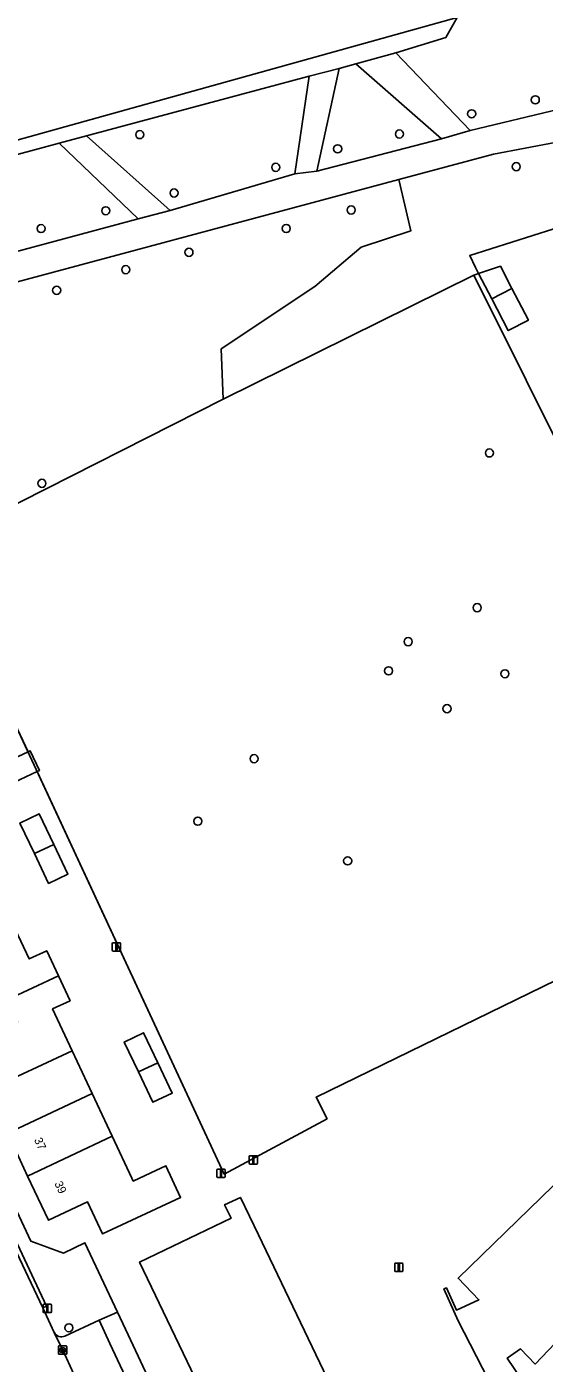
# Model space of a CAD drawing. Extents: x 162879 to 165540, y 384011 to 385181.
# Drawn here: x 163898.7 to 163961, y 384339.7 to 384500.8 of the extents above; entities that cross this region are included whole.
import ezdxf

# ---------------------------------------------------------------- set-up
doc = ezdxf.new("R2010")
doc.units = 0
for name, color, linetype in [('IMGEO_Boom', 7, 'Continuous'), ('IMGEO_Bouwland', 7, 'Continuous'), ('IMGEO_Erf', 7, 'Continuous'), ('IMGEO_Gemengd_bos', 7, 'Continuous'), ('IMGEO_Grasland_overig', 7, 'Continuous'), ('IMGEO_Groenvoorziening', 7, 'Continuous'), ('IMGEO_Hek', 7, 'Continuous'), ('IMGEO_Kolk', 7, 'Continuous'), ('IMGEO_Lichtmast', 7, 'Continuous'), ('IMGEO_Loofbos', 7, 'Continuous'), ('IMGEO_Pand', 7, 'Continuous'), ('IMGEO_Pand_nummerreeks', 7, 'Continuous'), ('IMGEO_Parkeervlak_open', 7, 'Continuous'), ('IMGEO_Rijbaan_lokaal_gesloten', 7, 'Continuous'), ('IMGEO_Voetpad_halfverhard', 7, 'Continuous'), ('IMGEO_Voetpad_open', 7, 'Continuous')]:
    doc.layers.add(name, color=color, linetype=linetype)

msp = doc.modelspace()

# ---------------------------------------------------------------- linework, layer by layer
at = {"layer": 'IMGEO_Boom'}
for centre in [(163959.92, 384492), (163952.26, 384490.32), (163912.28, 384487.81), (163943.56, 384487.88), (163936.11, 384486.09), (163928.66, 384483.87), (163957.63, 384483.95), (163916.41, 384480.77), (163908.18, 384478.63), (163937.74, 384478.72), (163900.39, 384476.48), (163929.92, 384476.49), (163918.2, 384473.62), (163910.59, 384471.53), (163902.26, 384469.04), (163954.4, 384449.43), (163900.49, 384445.76), (163952.92, 384430.77), (163944.61, 384426.68), (163942.25, 384423.16), (163956.26, 384422.81), (163949.29, 384418.6), (163926.05, 384412.57), (163919.27, 384405.03), (163937.32, 384400.25), (163903.74, 384343.96)]:
    msp.add_circle(centre, 0.489, dxfattribs=at)
at = {"layer": 'IMGEO_Bouwland'}
msp.add_lwpolyline([(163855.9, 384531.37), (163814.84, 384522.96), (163804.4, 384520.54), (163798.34, 384518.81), (163772.69, 384510.79), (163770.07, 384507.96), (163751.31, 384502.05), (163747.44, 384499.92), (163747.44, 384482.01), (163749.38, 384469.46), (163749.65, 384464.66), (163751.68, 384456.63), (163754.82, 384449.71), (163867.19, 384478.71), (163950.52, 384501.91), (163952.67, 384505.67), (163941.08, 384511.88)], dxfattribs=at)
at = {"layer": 'IMGEO_Erf'}
for points in [[(163967.22, 384478.07), (163952.03, 384473.24), (163952.74, 384471.79), (163953.09, 384471.07), (163952.52, 384470.86), (163971.44, 384432.87)], [(163897.01, 384412.54), (163898.82, 384413.39), (163896.91, 384417.5)], [(163978.48, 384393.72), (163933.51, 384371.75), (163934.84, 384369.16), (163922.46, 384362.46), (163899.92, 384411.03), (163896.51, 384409.43)], [(163879.87, 384395.65), (163899.15, 384354.42), (163903.1, 384352.95), (163905.67, 384354.21), (163909.59, 384345.84), (163910.88, 384343.1), (163919.52, 384324.65)], [(163896.6, 384393.48), (163898.96, 384388.43), (163901.07, 384389.42), (163902.48, 384386.4), (163903.89, 384383.38), (163901.78, 384382.4), (163904.14, 384377.35), (163906.55, 384372.2), (163908.97, 384367.04), (163911.33, 384361.98), (163911.49, 384361.65), (163913.6, 384362.64), (163915.42, 384363.49), (163917.2, 384359.67), (163907.8, 384355.28), (163905.99, 384359.13), (163901.27, 384356.92), (163898.77, 384362.24), (163896.97, 384366.1)], [(163962.15, 384326.43), (163959.66, 384329.57), (163957.34, 384332.84), (163954.27, 384337.68), (163950.62, 384344.8), (163950.11, 384345.96), (163948.92, 384348.65), (163949.22, 384348.77), (163950.42, 384346.1), (163953.13, 384347.34), (163950.62, 384349.92), (163969.2, 384367.98)], [(163977.13, 384271.45), (163952.95, 384295.88), (163959.12, 384301.99), (163956.01, 384306.47), (163946.17, 384299.62), (163930.28, 384322.2), (163937.37, 384327.19), (163935.02, 384332.11), (163924.19, 384326.99), (163912.25, 384351.87), (163923.27, 384357.16), (163922.49, 384358.79), (163924.4, 384359.67), (163926.57, 384355.16), (163937.19, 384333.03), (163941.48, 384335.83), (163942.61, 384334.22), (163940.43, 384332.69), (163957.95, 384307.72), (163961.71, 384311.2)], [(163963.94, 384343.78), (163959.92, 384339.59), (163958.14, 384341.42), (163956.54, 384340.3), (163957.39, 384339.05), (163958.53, 384337.29), (163960.01, 384335.02), (163960.89, 384333.59), (163961.64, 384332.58)]]:
    msp.add_lwpolyline(points, dxfattribs=at)
for points in [[(163953.09, 384471.07), (163955.72, 384471.93), (163957.11, 384469.26), (163959.09, 384465.44), (163956.66, 384464.18), (163954.68, 384468.01)], [(163903.62, 384398.65), (163901.29, 384397.54), (163899.58, 384401.15), (163897.83, 384404.81), (163900.16, 384405.91), (163901.91, 384402.24)], [(163913.86, 384371.14), (163912.12, 384374.8), (163910.4, 384378.41), (163912.73, 384379.52), (163914.46, 384375.89), (163916.19, 384372.25)]]:
    msp.add_lwpolyline(points, close=True, dxfattribs=at)
at = {"layer": 'IMGEO_Gemengd_bos'}
msp.add_lwpolyline([(163943.49, 384482.41), (163944.93, 384476.2), (163938.96, 384474.25), (163933.36, 384469.48), (163922.1, 384461.98), (163922.32, 384455.92), (163952.52, 384470.86), (163953.09, 384471.07), (163952.74, 384471.79), (163952.03, 384473.24), (163967.22, 384478.07), (163986.08, 384484.05), (163995.96, 384487.22), (163995.29, 384487.64), (163990.41, 384490.91), (163987.27, 384492.71), (163977.78, 384489.8), (163954.87, 384485.47)], close=True, dxfattribs=at)
at = {"layer": 'IMGEO_Grasland_overig'}
msp.add_lwpolyline([(163971.44, 384432.87), (163952.52, 384470.86), (163922.32, 384455.92), (163894.84, 384442), (163892.3, 384440.65), (163886.58, 384438.24), (163896.91, 384417.5), (163898.82, 384413.39), (163899.09, 384413.51), (163900.19, 384411.15), (163899.92, 384411.03), (163922.46, 384362.46), (163934.84, 384369.16), (163933.51, 384371.75), (163978.48, 384393.72), (163988.24, 384399.34), (163985.21, 384405.23), (163985.16, 384405.33)], close=True, dxfattribs=at)
at = {"layer": 'IMGEO_Groenvoorziening'}
msp.add_lwpolyline([(163758.48, 384448.39), (163793.76, 384457.81), (163797.52, 384459.11), (163801.89, 384459.93), (163814.85, 384463.47), (163829.74, 384467.22), (163850.98, 384472.9), (163859, 384475.19), (163873.53, 384478.83), (163876.81, 384479.82), (163902.57, 384486.79), (163905.86, 384487.66), (163932.7, 384494.84), (163936.29, 384495.78), (163938.31, 384496.34), (163943.14, 384497.67), (163949.15, 384499.51), (163950.52, 384501.91), (163867.19, 384478.71), (163754.82, 384449.71)], dxfattribs=at)
for points in [[(163952.06, 384488.31), (163943.14, 384497.67), (163938.31, 384496.34), (163948.61, 384487.3)], [(163933.62, 384483.4), (163936.29, 384495.78), (163932.7, 384494.84), (163930.97, 384483.09)], [(163915.93, 384478.65), (163905.86, 384487.66), (163902.57, 384486.79), (163912.09, 384477.65)]]:
    msp.add_lwpolyline(points, close=True, dxfattribs=at)
at = {"layer": 'IMGEO_Hek'}
for points in [[(163952.74, 384471.79), (163952.03, 384473.24), (163967.22, 384478.07)], [(163952.52, 384470.86), (163953.09, 384471.07)], [(163985.21, 384405.23), (163971.44, 384432.87), (163952.52, 384470.86)], [(163953.09, 384471.07), (163952.74, 384471.79)], [(163922.32, 384455.92), (163894.84, 384442)], [(163886.58, 384438.24), (163896.91, 384417.5), (163922.46, 384362.46)]]:
    msp.add_lwpolyline(points, dxfattribs=at)
at = {"layer": 'IMGEO_Kolk'}
for p, q in [((163902.49, 384340.84), (163902.49, 384341.7)), ((163902.56, 384341.77), (163903.42, 384341.77)), ((163903.42, 384340.77), (163902.56, 384340.77)), ((163902.75, 384341.26), (163902.75, 384341.28)), ((163902.79, 384341.31), (163903.19, 384341.31)), ((163903.18, 384341.23), (163902.79, 384341.23)), ((163903, 384340.99), (163902.97, 384340.99)), ((163902.98, 384341.55), (163903, 384341.55)), ((163903.23, 384341.28), (163903.23, 384341.26)), ((163903.49, 384341.7), (163903.49, 384340.84))]:
    msp.add_line(p, q, dxfattribs=at)
for points in [[(163902.49, 384340.84), (163902.49, 384341.7)], [(163902.56, 384341.77), (163903.42, 384341.77)], [(163903.42, 384340.77), (163902.56, 384340.77)], [(163903.49, 384341.7), (163903.49, 384340.84)]]:
    msp.add_lwpolyline(points, dxfattribs=at)
for centre, radius, start, end in [((163902.56, 384341.69), 0.0765, 91.552, 178.448), ((163902.56, 384341.69), 0.0765, 91.552, 178.448), ((163902.56, 384340.85), 0.0765, 181.552, 268.448), ((163902.56, 384340.85), 0.0765, 181.552, 268.448), ((163902.79, 384341.27), 0.0403, 85.8775, 175.7526), ((163902.78, 384341.26), 0.0366, 178.938, 274.7102), ((163903.19, 384341.27), 0.043, 264.8664, 352.4533), ((163903.19, 384341.27), 0.0386, 1.7309, 96.639), ((163903.41, 384341.69), 0.0765, 1.552, 88.448), ((163903.41, 384341.69), 0.0765, 1.552, 88.448), ((163903.41, 384340.85), 0.0765, 271.552, 358.448), ((163903.41, 384340.85), 0.0765, 271.552, 358.448)]:
    msp.add_arc(centre, radius, start, end, dxfattribs=at)
for centre, major_axis, ratio, start_param, end_param in [((163902.98, 384341.27), (-0.387, 0.002), 0.722429, 4.712389, 7.853982), ((163903, 384341.27), (-0.39, 0.002), 0.717154, 1.570796, 4.712389)]:
    msp.add_ellipse(centre, major_axis=major_axis, ratio=ratio, start_param=start_param, end_param=end_param, dxfattribs=at)
at = {"layer": 'IMGEO_Lichtmast'}
for p, q in [((163908.97, 384389.48), (163908.97, 384390.28)), ((163908.97, 384390.28), (163908.97, 384389.48)), ((163909.07, 384390.38), (163909.86, 384390.38)), ((163909.86, 384390.38), (163909.07, 384390.38)), ((163909.96, 384390.28), (163909.96, 384389.48)), ((163909.96, 384389.48), (163909.96, 384390.28)), ((163909.86, 384389.38), (163909.07, 384389.38)), ((163909.07, 384389.38), (163909.86, 384389.38)), ((163925.46, 384363.8), (163925.46, 384364.6)), ((163925.46, 384364.6), (163925.46, 384363.8)), ((163925.56, 384364.7), (163926.35, 384364.7)), ((163926.35, 384364.7), (163925.56, 384364.7)), ((163926.45, 384364.6), (163926.45, 384363.8)), ((163926.45, 384363.8), (163926.45, 384364.6)), ((163921.57, 384362.18), (163921.57, 384362.98)), ((163921.57, 384362.98), (163921.57, 384362.18)), ((163921.67, 384363.08), (163922.46, 384363.08)), ((163922.46, 384363.08), (163921.67, 384363.08)), ((163922.56, 384362.98), (163922.56, 384362.18)), ((163922.56, 384362.18), (163922.56, 384362.98)), ((163926.35, 384363.7), (163925.56, 384363.7)), ((163925.56, 384363.7), (163926.35, 384363.7)), ((163922.46, 384362.08), (163921.67, 384362.08)), ((163921.67, 384362.08), (163922.46, 384362.08)), ((163942.99, 384350.84), (163942.99, 384351.64)), ((163942.99, 384351.64), (163942.99, 384350.84)), ((163943.09, 384351.74), (163943.88, 384351.74)), ((163943.88, 384351.74), (163943.09, 384351.74)), ((163943.98, 384351.64), (163943.98, 384350.84)), ((163943.98, 384350.84), (163943.98, 384351.64)), ((163943.88, 384350.74), (163943.09, 384350.74)), ((163943.09, 384350.74), (163943.88, 384350.74)), ((163900.65, 384345.89), (163900.65, 384346.69)), ((163900.65, 384346.69), (163900.65, 384345.89)), ((163900.75, 384346.79), (163901.54, 384346.79)), ((163901.54, 384346.79), (163900.75, 384346.79)), ((163901.64, 384346.69), (163901.64, 384345.89)), ((163901.64, 384345.89), (163901.64, 384346.69)), ((163901.54, 384345.79), (163900.75, 384345.79)), ((163900.75, 384345.79), (163901.54, 384345.79))]:
    msp.add_line(p, q, dxfattribs=at)
for points in [[(163909.39, 384390.26), (163909.54, 384390.26), (163909.54, 384389.51), (163909.39, 384389.51), (163909.39, 384390.26)], [(163925.88, 384364.57), (163926.03, 384364.57), (163926.03, 384363.82), (163925.88, 384363.82), (163925.88, 384364.57)], [(163921.99, 384362.95), (163922.14, 384362.95), (163922.14, 384362.2), (163921.99, 384362.2), (163921.99, 384362.95)], [(163943.41, 384351.62), (163943.56, 384351.62), (163943.56, 384350.87), (163943.41, 384350.87), (163943.41, 384351.62)], [(163901.07, 384346.66), (163901.22, 384346.66), (163901.22, 384345.91), (163901.07, 384345.91), (163901.07, 384346.66)]]:
    msp.add_lwpolyline(points, dxfattribs=at)
for centre, start, end in [((163909.07, 384390.28), 90, 180), ((163909.07, 384390.28), 90, 180), ((163909.86, 384390.28), 0, 90), ((163909.86, 384390.28), 360, 90), ((163909.07, 384389.48), 180, 270), ((163909.07, 384389.48), 180, 270), ((163909.86, 384389.48), 270, 0), ((163909.86, 384389.48), 270, 0), ((163925.56, 384364.6), 90, 180), ((163925.56, 384364.6), 90, 180), ((163926.35, 384364.6), 0, 90), ((163926.35, 384364.6), 360, 90), ((163921.67, 384362.98), 90, 180), ((163921.67, 384362.98), 90, 180), ((163922.46, 384362.98), 0, 90), ((163922.46, 384362.98), 360, 90), ((163925.56, 384363.8), 180, 270), ((163925.56, 384363.8), 180, 270), ((163926.35, 384363.8), 270, 0), ((163926.35, 384363.8), 270, 0), ((163921.67, 384362.18), 180, 270), ((163921.67, 384362.18), 180, 270), ((163922.46, 384362.18), 270, 0), ((163922.46, 384362.18), 270, 0), ((163943.09, 384351.64), 90, 180), ((163943.09, 384351.64), 90, 180), ((163943.88, 384351.64), 0, 90), ((163943.88, 384351.64), 360, 90), ((163943.09, 384350.84), 180, 270), ((163943.09, 384350.84), 180, 270), ((163943.88, 384350.84), 270, 0), ((163943.88, 384350.84), 270, 0), ((163900.75, 384346.69), 90, 180), ((163900.75, 384346.69), 90, 180), ((163901.54, 384346.69), 0, 90), ((163901.54, 384346.69), 360, 90), ((163900.75, 384345.89), 180, 270), ((163900.75, 384345.89), 180, 270), ((163901.54, 384345.89), 270, 0), ((163901.54, 384345.89), 270, 0)]:
    msp.add_arc(centre, 0.1, start, end, dxfattribs=at)
at = {"layer": 'IMGEO_Loofbos'}
msp.add_lwpolyline([(163973.6, 384500), (163971.33, 384501.16), (163969.74, 384501.92), (163969.27, 384501.08), (163954.21, 384508.38), (163953.11, 384506.44), (163952.67, 384505.67), (163950.52, 384501.91), (163949.15, 384499.51), (163943.14, 384497.67), (163952.06, 384488.31), (163962.81, 384490.89), (163982.76, 384495.17)], dxfattribs=at)
for points in [[(163948.61, 384487.3), (163938.31, 384496.34), (163936.29, 384495.78), (163933.62, 384483.4)], [(163930.97, 384483.09), (163932.7, 384494.84), (163905.86, 384487.66), (163915.93, 384478.65)], [(163912.09, 384477.65), (163902.57, 384486.79), (163876.81, 384479.82), (163880.1, 384469.03), (163883.37, 384469.92), (163884.05, 384472.11), (163887.8, 384473.12), (163889.34, 384471.54)], [(163922.32, 384455.92), (163922.1, 384461.98), (163933.36, 384469.48), (163938.96, 384474.25), (163944.93, 384476.2), (163943.49, 384482.41), (163889.27, 384467.84), (163894.84, 384442)]]:
    msp.add_lwpolyline(points, close=True, dxfattribs=at)
at = {"layer": 'IMGEO_Pand'}
for points in [[(163957.11, 384469.26), (163955.72, 384471.93), (163953.09, 384471.07), (163954.68, 384468.01)], [(163957.11, 384469.26), (163954.68, 384468.01), (163956.66, 384464.18), (163959.09, 384465.44)], [(163899.09, 384413.51), (163898.82, 384413.39), (163897.01, 384412.54), (163895.41, 384411.79), (163896.51, 384409.43), (163899.92, 384411.03), (163900.19, 384411.15)], [(163899.58, 384401.15), (163901.91, 384402.24), (163900.16, 384405.91), (163897.83, 384404.81)], [(163899.58, 384401.15), (163901.29, 384397.54), (163903.62, 384398.65), (163901.91, 384402.24)], [(163886.41, 384388.71), (163888.9, 384383.39), (163895.02, 384386.25), (163896.3, 384383.51), (163902.48, 384386.4), (163901.07, 384389.42), (163898.96, 384388.43), (163896.6, 384393.48)], [(163904.14, 384377.35), (163901.78, 384382.4), (163903.89, 384383.38), (163902.48, 384386.4), (163896.3, 384383.51), (163897.56, 384380.82), (163891.45, 384377.96), (163893.95, 384372.59)], [(163914.46, 384375.89), (163912.73, 384379.52), (163910.4, 384378.41), (163912.12, 384374.8)], [(163896.89, 384367.68), (163906.55, 384372.2), (163904.14, 384377.35), (163893.95, 384372.59), (163895.74, 384368.74), (163896.28, 384368.99)], [(163914.46, 384375.89), (163912.12, 384374.8), (163913.86, 384371.14), (163916.19, 384372.25)], [(163896.89, 384367.68), (163897.52, 384366.35), (163896.97, 384366.1), (163898.77, 384362.24), (163908.97, 384367.04), (163906.55, 384372.2)], [(163911.33, 384361.98), (163908.97, 384367.04), (163898.77, 384362.24), (163901.27, 384356.92), (163905.99, 384359.13), (163907.8, 384355.28), (163917.2, 384359.67), (163915.42, 384363.49), (163913.6, 384362.64), (163911.49, 384361.65)]]:
    msp.add_lwpolyline(points, close=True, dxfattribs=at)
for points in [[(163969.2, 384367.98), (163950.62, 384349.92), (163953.13, 384347.34), (163950.42, 384346.1), (163949.22, 384348.77), (163948.92, 384348.65), (163950.11, 384345.96), (163950.62, 384344.8), (163954.27, 384337.68), (163957.34, 384332.84), (163959.66, 384329.57), (163962.15, 384326.43)], [(163961.71, 384311.2), (163957.95, 384307.72), (163940.43, 384332.69), (163942.61, 384334.22), (163941.48, 384335.83), (163937.19, 384333.03), (163926.57, 384355.16), (163924.4, 384359.67), (163922.49, 384358.79), (163923.27, 384357.16), (163912.25, 384351.87), (163924.19, 384326.99), (163935.02, 384332.11), (163937.37, 384327.19), (163930.28, 384322.2), (163946.17, 384299.62), (163956.01, 384306.47), (163959.12, 384301.99), (163952.95, 384295.88), (163977.13, 384271.45)], [(163961.64, 384332.58), (163960.89, 384333.59), (163960.01, 384335.02), (163958.53, 384337.29), (163957.39, 384339.05), (163956.54, 384340.3), (163958.14, 384341.42), (163959.92, 384339.59), (163963.94, 384343.78)]]:
    msp.add_lwpolyline(points, dxfattribs=at)
at = {"layer": 'IMGEO_Parkeervlak_open'}
for points in [[(163908.69, 384342.06), (163907.37, 384344.87), (163903.26, 384342.94)], [(163901.98, 384343.39), (163902.99, 384341.27), (163904.79, 384337.42), (163909.24, 384327.92), (163910.32, 384325.67)], [(163910.85, 384326.82), (163914.93, 384328.73), (163908.69, 384342.06)]]:
    msp.add_lwpolyline(points, dxfattribs=at)
msp.add_arc((163902.87, 384343.87), 1, 208.2089, 292.8029, dxfattribs=at)
at = {"layer": 'IMGEO_Rijbaan_lokaal_gesloten'}
msp.add_lwpolyline([(163894.75, 384333.04), (163904.79, 384337.42), (163902.99, 384341.27), (163901.98, 384343.39), (163900.59, 384346.35), (163896.75, 384354.53), (163894.16, 384360.17), (163886.82, 384375.78)], dxfattribs=at)
at = {"layer": 'IMGEO_Voetpad_halfverhard'}
for points in [[(163982.76, 384495.17), (163962.81, 384490.89), (163952.06, 384488.31), (163948.61, 384487.3), (163933.62, 384483.4), (163930.97, 384483.09), (163915.93, 384478.65), (163912.09, 384477.65), (163889.34, 384471.54), (163887.8, 384473.12), (163884.05, 384472.11), (163883.37, 384469.92), (163880.1, 384469.03), (163876.67, 384468.04), (163853.3, 384461.93), (163849.33, 384460.82), (163827.16, 384455.14), (163822.42, 384453.88), (163811.86, 384450.96), (163807.87, 384449.92), (163791.82, 384445.53), (163787.79, 384444.48), (163767.73, 384439.25), (163768.36, 384438.63)], [(163885.67, 384466.93), (163889.27, 384467.84), (163943.49, 384482.41), (163954.87, 384485.47), (163977.78, 384489.8), (163987.27, 384492.71)]]:
    msp.add_lwpolyline(points, dxfattribs=at)
at = {"layer": 'IMGEO_Voetpad_open'}
for points in [[(163905.67, 384354.21), (163903.1, 384352.95), (163899.15, 384354.42), (163879.87, 384395.65), (163856.49, 384445.36), (163855.83, 384446.76), (163850.99, 384457.13), (163850.77, 384457.59), (163849.69, 384457.15)], [(163849, 384455.9), (163851.6, 384450.36), (163855.61, 384442.24), (163856.02, 384442.43), (163857.62, 384439.03), (163857.23, 384438.83), (163863.09, 384426.35), (163867.03, 384417.98), (163867.43, 384418.16), (163869.99, 384412.73), (163869.59, 384412.54), (163871.75, 384407.93), (163877.91, 384394.83), (163884.28, 384381.25), (163884.69, 384381.44), (163887.24, 384375.98), (163886.82, 384375.78), (163894.16, 384360.17), (163896.75, 384354.53), (163897.21, 384354.74), (163901.05, 384346.56), (163900.59, 384346.35), (163901.98, 384343.39)], [(163903.26, 384342.94), (163907.37, 384344.87), (163909.59, 384345.84), (163905.67, 384354.21)], [(163926.03, 384315.96), (163919.52, 384324.65), (163910.88, 384343.1), (163909.59, 384345.84), (163907.37, 384344.87), (163908.69, 384342.06), (163914.93, 384328.73), (163910.85, 384326.82)]]:
    msp.add_lwpolyline(points, dxfattribs=at)
msp.add_lwpolyline([(163900.59, 384346.35), (163901.05, 384346.56), (163897.21, 384354.74), (163896.75, 384354.53)], close=True, dxfattribs=at)
msp.add_arc((163902.87, 384343.87), 1, 208.2089, 292.8029, dxfattribs=at)

# ---------------------------------------------------------------- texts
at = {"layer": 'IMGEO_Pand_nummerreeks'}
for s, rotation, p in [('37', 295.0252, (163899.52, 384366.62)), ('39', 295.0266, (163901.97, 384361.36))]:
    msp.add_text(s, height=1, rotation=rotation, dxfattribs=at).set_placement(p)

doc.saveas('drawing.dxf')
